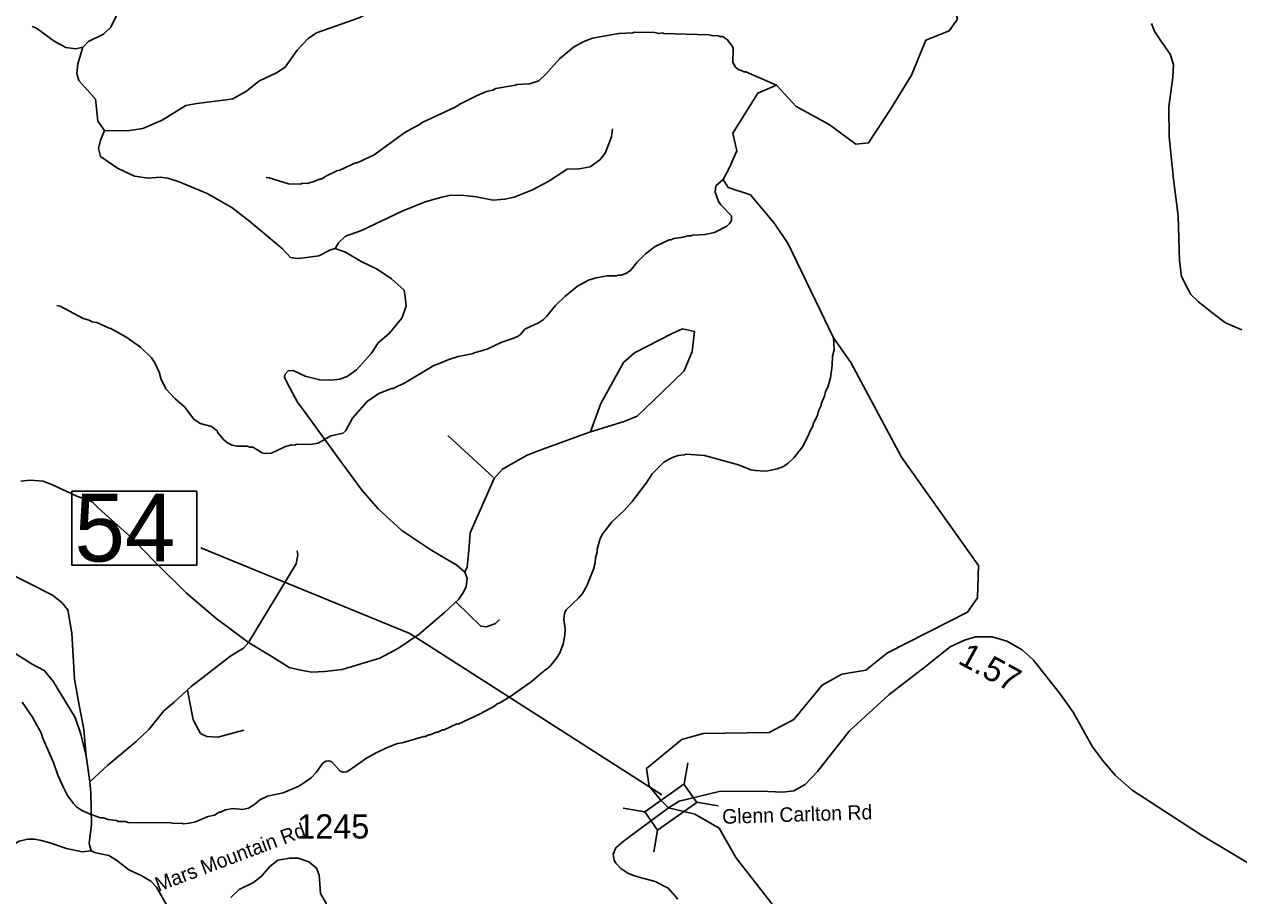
# Model space of a CAD drawing. Extents: x 1248224 to 1454986, y 825081 to 985870.
# Drawn here: x 1322016 to 1328284, y 853874 to 858371 of the extents above; entities that cross this region are included whole.
import ezdxf

# ---------------------------------------------------------------- set-up
doc = ezdxf.new("R2010")
doc.units = 0
for name, color, linetype in [('Exist Hydrographic Creek Single Shore', 7, 'Continuous'), ('Exist Hydrographic Misc Water Feature', 7, 'Continuous'), ('Exist Road Non-System Type 51', 7, 'Continuous'), ('Exist Road Secondary Mileage Hundredths English Label', 7, 'Continuous'), ('Exist Road Secondary Structure Standard Bridge CELL', 7, 'Continuous'), ('Exist Road Secondary Structure Standard Bridge Number Label', 7, 'Continuous'), ('Exist Road Secondary Type 51 Attributed', 7, 'Continuous'), ('Exist Road Secondary Type 51 Label', 7, 'Continuous'), ('Exist Road Secondary Type 51 Number Label', 7, 'Continuous')]:
    doc.layers.add(name, color=color, linetype=linetype)

msp = doc.modelspace()

# ---------------------------------------------------------------- linework, layer by layer
at = {"layer": 'Exist Hydrographic Creek Single Shore'}
msp.add_line((1326191.9, 856751.9), (1325957.7, 857237.1), dxfattribs=at)
for points in [[(1325998.9, 857947.3), (1326169.8, 857853), (1326308.2, 857752.8), (1326373, 857758.7), (1326487.6, 857934.7), (1326595.4, 858107.4), (1326668.8, 858288.8), (1326789.6, 858336.2), (1326832.7, 858396.7), (1326815.5, 858461.4), (1326703.3, 858491.7), (1326569.5, 858491.7), (1326362.5, 858526.2), (1326164, 858483), (1326090.7, 858521.9)], [(1325957.7, 857237.1), (1325887, 857343.2), (1325763.3, 857490.5), (1325648.5, 857528.8), (1325622, 857570.1), (1325657.3, 857634.9), (1325692.7, 857717.5), (1325672, 857808.8), (1325801.6, 858015.1), (1325898.8, 858056.4), (1325998.9, 857947.3)], [(1326471, 855127.9), (1326883.9, 855336.3), (1326935.9, 855410.7), (1326939.9, 855578.1), (1326544, 856137.5), (1326280.9, 856625.4), (1326191.9, 856751.9)], [(1325339.9, 854328.2), (1325299.2, 854368), (1325240.8, 854438.6), (1325226.4, 854529.5), (1325409.9, 854679.8), (1325518.9, 854710.4), (1325860.9, 854716.7), (1325986.9, 854783), (1326132.9, 854960.7), (1326234.9, 855017.7), (1326359.9, 855038.2), (1326471, 855127.9)], [(1325905.9, 853790), (1325688.2, 854071.2), (1325602.5, 854223), (1325475.7, 854295.1), (1325339.9, 854328.2)]]:
    msp.add_lwpolyline(points, dxfattribs=at)
at = {"layer": 'Exist Hydrographic Misc Water Feature'}
for points in [[(1324851, 858253.3), (1324899.4, 858280.3), (1324947.8, 858299.1), (1325044.2, 858316.9), (1325084.3, 858323.9), (1325156.4, 858326.2), (1325164.5, 858330), (1325268.5, 858327.6), (1325292.4, 858323), (1325308.5, 858326.6), (1325316.4, 858322.4), (1325548.3, 858317), (1325564.2, 858312.6), (1325596.2, 858311.9), (1325604, 858307.7), (1325620, 858307.4), (1325643.7, 858292.8), (1325670.9, 858256.2), (1325674.7, 858246.1), (1325673, 858174.1), (1325686.5, 858149.8), (1325704.1, 858135.4), (1325716.1, 858133.1), (1325731.9, 858124.8), (1325739.9, 858124.6), (1325898.8, 858056.4)], [(1323263.4, 857580.7), (1323279.3, 857578.4), (1323378.6, 857548), (1323442.6, 857546.5), (1323450.7, 857550.3), (1323474.7, 857549.8), (1323506.9, 857557), (1323539.2, 857572.3), (1323547.2, 857572.1), (1323579.7, 857591.3), (1323628.2, 857614.1), (1323644.3, 857617.8), (1323725.1, 857655.9), (1323733, 857655.7), (1323822, 857697.6), (1323980.6, 857811.9), (1324029.3, 857840.7), (1324053.5, 857852.2), (1324069.8, 857863.7), (1324239.6, 857943.8), (1324264, 857959.2), (1324353, 858003.1), (1324401.5, 858023.9), (1324433.7, 858031.2), (1324449.8, 858038.8), (1324550.3, 858056.5), (1324558.3, 858060.3), (1324622.4, 858062.8), (1324670.8, 858079.7), (1324709.6, 858114.7), (1324777.4, 858193.1), (1324851, 858253.3)], [(1324152.8, 856618.6), (1324206.2, 856640.8), (1324254.5, 856655.6), (1324326.9, 856669.9), (1324343, 856677.6), (1324375.2, 856684.8), (1324407.5, 856696), (1324480.3, 856730.3), (1324536.6, 856749), (1324560.9, 856760.4), (1324577.1, 856770), (1324597.8, 856795.6), (1324605.9, 856801.4), (1324670.5, 856829.9), (1324694.9, 856847.3), (1324711.2, 856862.9), (1324756.6, 856919.8), (1324805.6, 856966.6), (1324870.8, 857019.1), (1324927.5, 857049.8), (1324967.8, 857062.9), (1325024.1, 857073.5), (1325072, 857072.4), (1325080.1, 857076.2), (1325096.1, 857075.8), (1325120.3, 857085.3), (1325144.6, 857100.7), (1325177.6, 857141.9), (1325222.6, 857186.9), (1325271.5, 857223.7), (1325344.2, 857258), (1325352.2, 857257.8), (1325368.4, 857265.4), (1325416.6, 857272.3), (1325440.7, 857279.7), (1325456.7, 857279.3), (1325464.8, 857283.1), (1325528.9, 857285.6), (1325577.2, 857296.5), (1325641.9, 857329), (1325656.2, 857342.7), (1325666.6, 857358.4), (1325665, 857382.4), (1325610.4, 857439.7), (1325598.7, 857456), (1325581.9, 857504.4), (1325584.6, 857536.3), (1325622, 857570.1)], [(1322184.3, 856920.1), (1322200.2, 856915.7), (1322318.8, 856853), (1322350.6, 856844.2), (1322366.4, 856835.9), (1322390.4, 856831.3), (1322453.6, 856801.8), (1322461.6, 856801.6), (1322544.6, 856753.7), (1322615.4, 856704.1), (1322672.2, 856648.7), (1322689.6, 856624.3), (1322712.6, 856575.8), (1322719.9, 856543.6), (1322746.6, 856489), (1322793.5, 856439.9), (1322842.5, 856396.8), (1322891.1, 856333.6), (1322922.6, 856310.9), (1322982.2, 856295.5), (1323011.8, 856272.8), (1323013.6, 856266.8), (1323044.7, 856228), (1323064.4, 856211.6), (1323088.1, 856199), (1323111.9, 856194.5), (1323166, 856193.2), (1323179.8, 856188.9), (1323195.8, 856188.5), (1323243.2, 856159.4), (1323259.1, 856155), (1323291.2, 856158.3), (1323364, 856192.6), (1323396.1, 856199.8), (1323412.1, 856199.4), (1323420.2, 856203.3), (1323492.2, 856201.6), (1323532.3, 856208.6), (1323597.2, 856247.1), (1323661.6, 856261.6), (1323675.8, 856275.3), (1323709.3, 856338.5), (1323785.2, 856424.7), (1323846.1, 856465.2), (1323910.8, 856491.7), (1323918.8, 856491.5), (1323983.5, 856522), (1324129.5, 856610.6), (1324152.8, 856618.6)], [(1325316.3, 856110.8), (1325340.6, 856124.2), (1325360.9, 856135.8), (1325391.1, 856145), (1325423.2, 856148.3), (1325431.3, 856152.1), (1325527.2, 856145.9), (1325702.1, 856097.8), (1325765.4, 856072.3), (1325789.3, 856067.7), (1325837.3, 856064.6), (1325853.3, 856066.3), (1325901.6, 856077.1), (1325933.9, 856088.3), (1325958.3, 856105.8), (1325988.9, 856135), (1326032.2, 856190), (1326065.6, 856253.2), (1326069.9, 856269.2), (1326086.6, 856300.7), (1326086.8, 856308.7), (1326107.8, 856348.3), (1326116.5, 856380), (1326129, 856403.7), (1326129.2, 856411.7), (1326146.1, 856451.3), (1326150.6, 856475.2), (1326163.1, 856498.9), (1326176.2, 856546.6), (1326185.7, 856610.4), (1326186.8, 856658.3), (1326195.5, 856690.1), (1326191.9, 856751.9)], [(1323941.3, 854659.3), (1323965.4, 854662.7), (1324078.1, 854696.1), (1324086.1, 854695.9), (1324102.3, 854703.5), (1324110.3, 854703.3), (1324142.6, 854718.5), (1324150.6, 854718.4), (1324174.9, 854729.8), (1324182.9, 854729.6), (1324247.6, 854760.1), (1324255.6, 854759.9), (1324368.8, 854813.2), (1324441.7, 854851.5), (1324456, 854863.2), (1324470.1, 854868.9), (1324526.9, 854903.5), (1324632.6, 854977), (1324689.7, 855027.7), (1324728.4, 855056.8), (1324763.3, 855099.9), (1324777.9, 855123.6), (1324797, 855171.1), (1324806.1, 855218.9), (1324806.8, 855250.9), (1324799.8, 855299.1), (1324804.5, 855330.9), (1324813, 855348.7), (1324876.4, 855409.3), (1324896.9, 855432.7), (1324919.8, 855472.2), (1324953.8, 855559.4), (1324962.5, 855591.2), (1324963.1, 855617.2), (1324971.8, 855647), (1324972.2, 855663), (1324987.4, 855716.6), (1324999.9, 855740.3), (1325047.3, 855803.2), (1325112.6, 855861.7), (1325153.8, 855908.7), (1325225.8, 856002.9), (1325256.9, 856050.2), (1325316.3, 856110.8)], [(1322003.9, 854872.7), (1322058.2, 854795.4), (1322080.7, 854754.6), (1322102.4, 854714.4), (1322109.9, 854690.3), (1322167, 854560.9), (1322189.5, 854496.4), (1322218, 854431.7), (1322239.1, 854391.2), (1322268.2, 854350.6), (1322285.8, 854332.2), (1322313.4, 854313.5), (1322360.8, 854292.4), (1322408.5, 854275.3), (1322424.5, 854274.9), (1322448.3, 854266.4), (1322492.2, 854261.3), (1322500.1, 854257.1), (1322538.1, 854256.3), (1322551.9, 854252), (1322772, 854250.8), (1322787.9, 854246.4), (1322827.9, 854247.5), (1322835.8, 854245.3), (1322867.9, 854248.5), (1322900.1, 854255.8), (1322964.7, 854282.2), (1322996.9, 854289.5), (1323021.2, 854304.9), (1323029.2, 854304.8), (1323053.5, 854316.2), (1323093.6, 854323.2), (1323141.6, 854318.1), (1323173.7, 854325.4), (1323206.2, 854346.6), (1323230.7, 854368), (1323271.1, 854387), (1323351.5, 854405.2), (1323432.3, 854439.3), (1323472.8, 854464.3), (1323497.3, 854483.7), (1323521.8, 854509.1), (1323555, 854556.4), (1323571.3, 854568), (1323587.3, 854569.6), (1323603.1, 854565.2), (1323646.1, 854516.3), (1323662, 854511.9), (1323678, 854513.5), (1323694.2, 854521.1), (1323781.5, 854583.1), (1323828.2, 854610), (1323884.8, 854636.6), (1323941.3, 854659.3)]]:
    msp.add_lwpolyline(points, dxfattribs=at)
at = {"layer": 'Exist Road Non-System Type 51'}
msp.add_line((1324438, 856032.4), (1324201.2, 856249.4), dxfattribs=at)
for points in [[(1322318.3, 858252.4), (1322347.6, 858281.8), (1322425.1, 858319.3), (1322462.5, 858356.7), (1322531.9, 858495.7), (1322588, 858562.5), (1322649.5, 858669.4), (1322734.6, 858769.6), (1322809.4, 858823), (1322860.1, 858903.2), (1322908.2, 858972.7), (1323015.1, 859101), (1323039.1, 859183.9), (1323044.4, 859330.9), (1323057.8, 859371), (1323097.9, 859413.8), (1323148.6, 859461.9), (1323286.7, 859614.6)], [(1322430, 857822.9), (1322547.5, 857820.2), (1322627.6, 857833.5), (1322726.5, 857876.3), (1322849.3, 857951.2), (1322905.4, 857961.8), (1323057.7, 857980.6), (1323092.4, 857985.9), (1323161.8, 858026), (1323225.9, 858076.8), (1323316.7, 858119.6), (1323362.2, 858149), (1323423.6, 858237.2), (1323479.2, 858295.2), (1323524.6, 858327.3), (1323743.7, 858404.8), (1323823.8, 858447.5), (1323930.2, 858516), (1323997, 858545.4), (1324018.3, 858564.1), (1324031.7, 858596.2), (1324029, 858692.4), (1324029, 858904.2)], [(1322318.3, 858252.4), (1322281.4, 858243.7), (1322230.7, 858251.8), (1322169.2, 858283.8), (1322078.4, 858350.7), (1322057.1, 858358.7)], [(1322430, 857822.9), (1322395.7, 857870.2), (1322390.4, 857921), (1322382.4, 857985.2), (1322296.9, 858081.4), (1322286.2, 858116.1), (1322291.6, 858166.9), (1322318.3, 858252.4)], [(1323620.6, 857213.9), (1323591.9, 857205.4), (1323535.8, 857176), (1323461, 857165.3), (1323426.3, 857162.6), (1323388.9, 857168), (1323346.1, 857213.4), (1323180.5, 857352.4), (1323087, 857424.6), (1322958.8, 857496.8), (1322814.6, 857558.2), (1322755.8, 857576.9), (1322718.4, 857582.3), (1322654.3, 857576.9), (1322584.9, 857587.6), (1322496.7, 857627.7), (1322408.6, 857689.2), (1322397.9, 857729.3), (1322408.6, 857772.1), (1322430, 857822.9)], [(1323620.6, 857213.9), (1323636.6, 857243.3), (1323674, 857278), (1323756.8, 857307.4), (1323965.2, 857406.3), (1324085.4, 857454.4), (1324170.8, 857478.5), (1324208.2, 857486.5), (1324272.3, 857489.2), (1324347.1, 857481.2), (1324435.3, 857462.5), (1324496.7, 857467.8), (1324544.8, 857478.5), (1324638.3, 857515.9), (1324723.7, 857561.4), (1324817.2, 857622.8), (1324880.2, 857625), (1324936.3, 857635.7), (1324987, 857670.5), (1325013.7, 857705.2), (1325032.4, 857753.3), (1325045.8, 857790.8), (1325051.1, 857830.9)], [(1324288.6, 855544), (1324248.1, 855579.7), (1324119.9, 855654.5), (1323965, 855758.8), (1323842.1, 855871), (1323759.3, 855964.6), (1323644.5, 856122.3), (1323465.5, 856368.2), (1323425.4, 856421.6), (1323374.7, 856517.9), (1323358.7, 856549.9), (1323361.3, 856566), (1323377.4, 856582), (1323404.1, 856584.7), (1323465.5, 856555.3), (1323540.3, 856536.6), (1323599.1, 856533.9), (1323644.5, 856539.3), (1323681.9, 856552.6), (1323729.9, 856587.4), (1323807.4, 856672.9), (1323842.1, 856726.4), (1323898.2, 856774.5), (1323965, 856854.7), (1323986.4, 856916.1), (1323981, 856964.3), (1323975.7, 856999), (1323911.6, 857057.8), (1323837, 857107), (1323754.2, 857147.1), (1323674, 857195.2), (1323620.6, 857213.9)], [(1324938.4, 856267.8), (1324991.8, 856414.7), (1325108.6, 856625), (1325165.3, 856675.1), (1325358.8, 856775.2), (1325412.2, 856798.6), (1325475.5, 856785.3), (1325462.2, 856681.8), (1325422.2, 856581.6), (1325305.4, 856471.4)], [(1325305.4, 856471.4), (1325178.6, 856347.9), (1325111.9, 856321.2), (1324938.4, 856267.8)], [(1324288.6, 855544), (1324301.5, 855569.6), (1324309.5, 855655.1), (1324317.5, 855746), (1324386.9, 855906.4), (1324440.4, 856026.7), (1324483.1, 856074.8), (1324611.3, 856147), (1324686.1, 856176.4), (1324938.4, 856267.8)], [(1323173.3, 855180.7), (1323003.9, 855306.2), (1322851.6, 855437.1), (1322696.7, 855589.5), (1322560.5, 855728.5), (1322400.2, 855872.8), (1322366.5, 855906.3), (1322286.4, 855935.7), (1322160.9, 855994.6), (1322112.8, 856013.3), (1322046, 856018.6), (1321997.9, 856013.3)], [(1323173.3, 855180.7), (1323418.3, 855586), (1323428.3, 855632.8), (1323424.9, 855652.8)], [(1322334.6, 854595.3), (1322322.8, 854731.3), (1322293.3, 854884.4), (1322274.5, 854991.8), (1322261.1, 855228.2), (1322239.6, 855349.1), (1322210.1, 855386.7), (1322161.7, 855424.3), (1321917.5, 855547.8)], [(1323173.3, 855180.7), (1323297.7, 855105.7), (1323383.1, 855052.2), (1323436.6, 855038.9), (1323498, 855028.2), (1323567.4, 855030.8), (1323655.6, 855041.5), (1323850.6, 855100.3), (1323946.7, 855151.1), (1324053.6, 855223.3), (1324184.5, 855335.6), (1324259.2, 855405), (1324283.3, 855439.8), (1324296.6, 855469.2), (1324302, 855512), (1324288.6, 855544)], [(1322353.8, 854461.6), (1322334.6, 854595.3), (1322307.8, 854707.6), (1322278.5, 854793.1), (1322230.4, 854873.3), (1322163.6, 854982.9), (1322118.2, 855036.4), (1322056.8, 855068.4), (1321885.8, 855175.4), (1321843.1, 855210.1), (1321821.7, 855247.5), (1321795, 855311.7), (1321771, 855343.8), (1321722.9, 855354.5), (1321640.1, 855354.5), (1321594.7, 855330.4), (1321568, 855309), (1321530.6, 855285), (1321495.9, 855271.6), (1321437.1, 855271.6), (1321311.6, 855303.7), (1321236.8, 855333.1), (1321218.1, 855349.1), (1321207.4, 855378.5)], [(1324244.7, 855388.9), (1324371.4, 855265.4), (1324401.5, 855262), (1324448.2, 855278.7), (1324468.2, 855298.7)], [(1322353.8, 854461.6), (1322446.7, 854547.2), (1322593.6, 854670.2), (1322657.8, 854731.7), (1322735.2, 854827.9), (1322788.6, 854873.3), (1322876.8, 854953.5), (1323082.4, 855111.2), (1323146.5, 855151.3), (1323173.3, 855180.7)], [(1322857.8, 854935), (1322887.8, 854781.5), (1322924.5, 854711.4), (1322957.9, 854694.7), (1323014.6, 854691.3), (1323148, 854728)], [(1322361, 854104.8), (1322315, 854099.7), (1322234.3, 854117), (1322142.1, 854148.7), (1322096, 854160.2), (1322067.1, 854166), (1322032.6, 854166), (1321989.3, 854154.5), (1321925.9, 854117)]]:
    msp.add_lwpolyline(points, dxfattribs=at)
at = {"layer": 'Exist Road Secondary Structure Standard Bridge CELL'}
for p, q in [((1325420.7, 854448.8), (1325439.9, 854560.4)), ((1325485.9, 854356.4), (1325597.5, 854337.1)), ((1325106.3, 854325.6), (1325217.8, 854306.3)), ((1325265.4, 854100.2), (1325284.6, 854211.7))]:
    msp.add_line(p, q, dxfattribs=at)
msp.add_lwpolyline([(1325217.8, 854306.3), (1325420.4, 854449.3), (1325487.1, 854354.7), (1325284.6, 854211.7)], close=True, dxfattribs=at)
at = {"layer": 'Exist Road Secondary Structure Standard Bridge Number Label'}
msp.add_lwpolyline([(1322261.9, 855961.1), (1322906.1, 855961.1), (1322906.1, 855578.8), (1322261.9, 855578.8)], close=True, dxfattribs=at)
msp.add_lwpolyline([(1325306.9, 854394.1), (1324006.3, 855227.2), (1322926.7, 855669.3)], dxfattribs=at)
at = {"layer": 'Exist Road Secondary Type 51 Attributed'}
for points in [[(1327833.7, 858375.6), (1327848.8, 858335.5), (1327882.2, 858285.3), (1327930.7, 858216.7), (1327947.4, 858163.1), (1327943.9, 858098.7), (1327922.2, 857944.8), (1327923.9, 857790.8), (1327947.3, 857571.6), (1327970.6, 857382.1), (1327977.3, 857149.5), (1327989, 857070.9), (1328009.1, 857027.4), (1328035.8, 856975.5), (1328073.8, 856939.8), (1328145.7, 856882.9), (1328215.9, 856831), (1328299.5, 856794.2)], [(1328399.4, 854002.4), (1328091, 854186.9), (1327734.4, 854419.1), (1327646, 854496.2), (1327585.8, 854565.9), (1327529.4, 854643), (1327429.7, 854821.8), (1327361, 854917.5), (1327223.7, 855088.8), (1327165.4, 855143.4), (1327086.4, 855186.6), (1327011.2, 855209.2), (1326924.7, 855209.2), (1326868.2, 855192.3), (1326794.9, 855158.4), (1326667, 855056.8), (1326477.1, 854910), (1326273, 854722.7), (1326109.4, 854515.7), (1326045.5, 854447.9), (1325987.2, 854415.9), (1325930.8, 854408.4), (1325815.3, 854412.7), (1325602.9, 854411.8), (1325396.2, 854362.6), (1325339.9, 854328.2)], [(1322748.7, 853829.4), (1322697.9, 853917.7), (1322668.9, 853948.3), (1322618.9, 853979), (1322554.5, 854008), (1322491.6, 854058), (1322451.3, 854080.6), (1322385.2, 854095.1), (1322361, 854104.8), (1322349.7, 854143.5), (1322362.6, 854241.9), (1322359.4, 854404.9), (1322353.8, 854461.6)], [(1325339.9, 854328.2), (1325194.4, 854219.5), (1325126.7, 854168.7), (1325094, 854144), (1325069.5, 854121.4), (1325055, 854088.7), (1325059.6, 854056.9), (1325069.5, 854041.5), (1325094, 854014.3), (1325131.2, 853989.8), (1325159.4, 853978.9), (1325188.4, 853968.9), (1325271, 853947.1), (1325339.1, 853913.4), (1325388, 853856.9)], [(1323576.1, 853831.7), (1323543.9, 853885), (1323537.1, 853979.4), (1323524.2, 854016.5), (1323483.9, 854048.8), (1323429, 854068.2), (1323385.5, 854068.2), (1323324.3, 854056.9), (1323282.3, 854024.6), (1323242, 853976.2), (1323214.6, 853953.6), (1323195.3, 853940.7), (1323124.4, 853905.2), (1323082.4, 853864.9)]]:
    msp.add_lwpolyline(points, dxfattribs=at)

# ---------------------------------------------------------------- texts
at = {"layer": 'Exist Road Secondary Mileage Hundredths English Label'}
msp.add_text('1.57', height=125, rotation=331.2749, dxfattribs=at).set_placement((1326828.7, 855075.8))
at = {"layer": 'Exist Road Secondary Structure Standard Bridge Number Label'}
msp.add_text('54', height=350, dxfattribs=at).set_placement((1322274.5, 855598.6))
at = {"layer": 'Exist Road Secondary Type 51 Label'}
for s, rotation, p in [('Glenn Carlton Rd', 1.78902, (1325618.8, 854244.5)), ('Mars Mountain Rd', 20.64581, (1322707.7, 853893.3))]:
    msp.add_text(s, height=75, rotation=rotation, dxfattribs=at).set_placement(p)
at = {"layer": 'Exist Road Secondary Type 51 Number Label'}
msp.add_text('1245', height=125, dxfattribs=at).set_placement((1323424.3, 854169))

doc.saveas('drawing.dxf')
